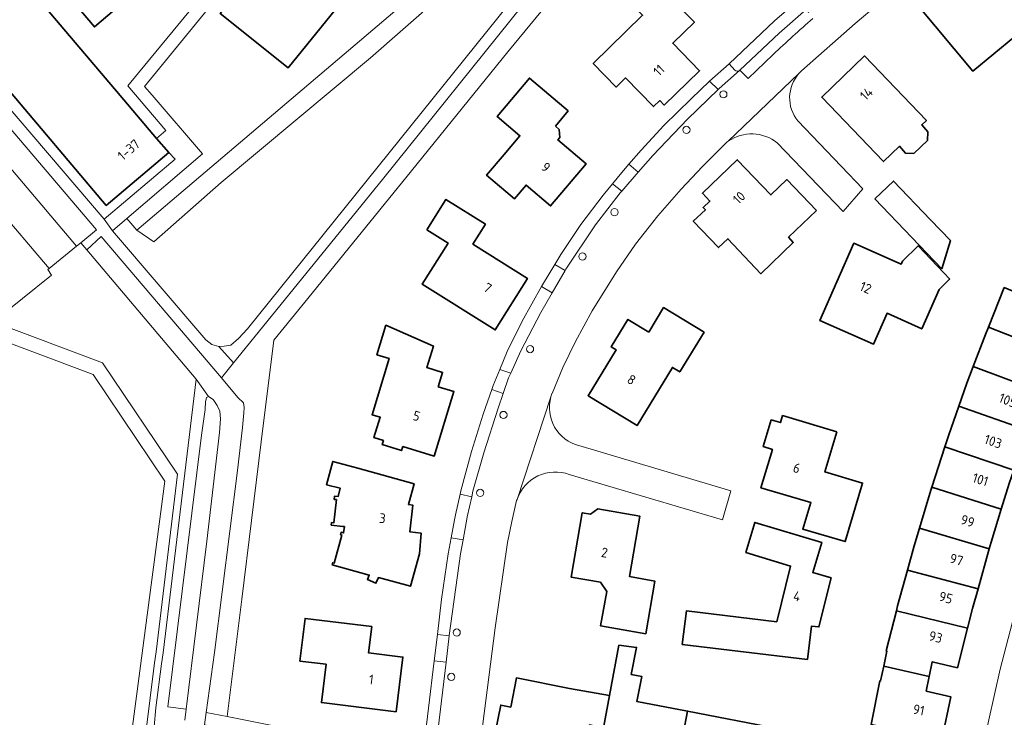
# Model space of a CAD drawing. Extents: x 150256 to 156914, y 461459 to 469481.
# Tile 485 of 656: x 154827 to 154964, y 466900 to 466998. Entities that reach past the tile are written whole.
import ezdxf
from ezdxf.enums import TextEntityAlignment as Align

# ---------------------------------------------------------------- set-up
doc = ezdxf.new("R2010")
doc.units = 0
doc.header["$LTSCALE"] = 0.75
for name, color, linetype, lineweight in [('B-RO-GR-GROENVOORZIENING-GV', 251, 'CONTINUOUS', 18), ('B-RO-GR-HAAG-GV', 251, 'CONTINUOUS', 13), ('B-RO-OG-BEBOUWING-GV', 6, 'CONTINUOUS', 35), ('B-RO-OG-BEBOUWING-T18', 1, 'CONTINUOUS', 18), ('B-RO-OG-TERREIN_CULTUURSCHEIDING-GV', 251, 'CONTINUOUS', 18), ('B-RO-VH-VERHARDING_ASFALT-GV', 251, 'CONTINUOUS', 18), ('B-RO-VH-VERHARDING_BETONSTRAATSTEEN-GV', 251, 'CONTINUOUS', 18), ('B-RO-VH-VERHARDING_SIERBESTRATING-GV', 251, 'CONTINUOUS', 18), ('B-RO-VH-VERHARDING_TEGEL-GV', 251, 'CONTINUOUS', 18)]:
    doc.layers.add(name, color=color, linetype=linetype, lineweight=lineweight)
doc.styles.add('NLCS-ISO-M200-T18', font='NLCS-ISO.ttf', dxfattribs={"height": 360})

msp = doc.modelspace()

# ---------------------------------------------------------------- linework, layer by layer
at = {"layer": 'B-RO-GR-GROENVOORZIENING-GV'}
msp.add_lwpolyline([(154842.949, 466968.425), (154845.322, 466966.817), (154854.739, 466975.1), (154875.565, 466992.503), (154894.73, 467009.354), (154913.05, 467024.665), (154913.677, 467025.275), (154914.047, 467025.874), (154914.294, 467026.343), (154914.419, 467026.996), (154914.425, 467027.663), (154914.323, 467028.326), (154914.062, 467028.99), (154913.668, 467029.593), (154894.372, 467051.618), (154891.539, 467055.475), (154888.521, 467059.189), (154885.943, 467061.968), (154885.597, 467061.532), (154885.686, 467061.456), (154884.935, 467060.503), (154884.843, 467060.573), (154884.801, 467060.522), (154912.529, 467027.507)], close=True, dxfattribs=at)
for points in [[(154924.827, 466987.896, 0.416), (154924.327, 466987.396)], [(154924.327, 466987.396, 0.416), (154924.827, 466986.896)], [(154925.327, 466987.396, 0.416), (154924.827, 466987.896)], [(154924.827, 466986.896, 0.416), (154925.327, 466987.396)], [(154919.667, 466982.933, 0.416), (154919.167, 466982.433)], [(154919.167, 466982.433, 0.416), (154919.667, 466981.933)], [(154920.167, 466982.433, 0.412), (154919.667, 466982.933)], [(154919.667, 466981.933, 0.416), (154920.167, 466982.433)], [(154909.622, 466971.451, 0.416), (154909.122, 466970.951)], [(154909.122, 466970.951, 0.416), (154909.622, 466970.451)], [(154910.122, 466970.951, 0.416), (154909.622, 466971.451)], [(154909.622, 466970.451, 0.412), (154910.122, 466970.951)], [(154905.148, 466965.262, 0.416), (154904.648, 466964.762)], [(154905.648, 466964.762, 0.412), (154905.148, 466965.262)], [(154904.648, 466964.762, 0.416), (154905.148, 466964.262)], [(154905.148, 466964.262, 0.416), (154905.648, 466964.762)], [(154897.84, 466952.337, 0.416), (154897.34, 466951.837)], [(154897.34, 466951.837, 0.416), (154897.84, 466951.337)], [(154898.34, 466951.837, 0.416), (154897.84, 466952.337)], [(154897.84, 466951.337, 0.412), (154898.34, 466951.837)], [(154894.121, 466943.141, 0.416), (154893.621, 466942.641)], [(154893.621, 466942.641, 0.416), (154894.121, 466942.141)], [(154894.621, 466942.641, 0.416), (154894.121, 466943.141)], [(154894.121, 466942.141, 0.412), (154894.621, 466942.641)], [(154890.873, 466932.262, 0.416), (154890.373, 466931.762)], [(154891.373, 466931.762, 0.416), (154890.873, 466932.262)], [(154890.373, 466931.762, 0.416), (154890.873, 466931.262)], [(154890.873, 466931.262, 0.412), (154891.373, 466931.762)], [(154887.606, 466912.772, 0.416), (154887.106, 466912.272)], [(154887.106, 466912.272, 0.416), (154887.606, 466911.772)], [(154888.106, 466912.272, 0.416), (154887.606, 466912.772)], [(154887.606, 466911.772, 0.412), (154888.106, 466912.272)], [(154886.848, 466906.581, 0.416), (154886.348, 466906.081)], [(154886.348, 466906.081, 0.416), (154886.848, 466905.581)], [(154887.348, 466906.081, 0.412), (154886.848, 466906.581)], [(154886.848, 466905.581, 0.416), (154887.348, 466906.081)]]:
    msp.add_lwpolyline(points, format="xyb", dxfattribs=at)
at = {"layer": 'B-RO-GR-HAAG-GV'}
msp.add_lwpolyline([(154842.949, 466968.425), (154845.322, 466966.817), (154854.739, 466975.1), (154875.565, 466992.503), (154894.73, 467009.354), (154913.05, 467024.665), (154913.677, 467025.275), (154914.047, 467025.874), (154914.294, 467026.343), (154914.419, 467026.996), (154914.425, 467027.663), (154914.323, 467028.326), (154914.062, 467028.99), (154913.668, 467029.593), (154894.372, 467051.618), (154891.539, 467055.475), (154888.521, 467059.189), (154885.943, 467061.968), (154885.597, 467061.532), (154885.686, 467061.456), (154884.935, 467060.503), (154884.843, 467060.573), (154884.801, 467060.522), (154912.529, 467027.507)], close=True, dxfattribs=at)
at = {"layer": 'B-RO-OG-BEBOUWING-GV'}
for points in [[(154881.566, 467034.407), (154883.152, 467036.375), (154885.392, 467034.569), (154885.573, 467032.761), (154883.821, 467030.587), (154881.696, 467032.301), (154855.653, 467000), (154854.586, 466998.676), (154864.09, 466991.097), (154871.267, 467000), (154897.416, 467032.435), (154896.896, 467037.617), (154879.285, 467051.815), (154871.677, 467042.379)], [(154812.725, 467020.077), (154803.945, 467012.653), (154814.73, 467000), (154818.175, 466996.161), (154817.306, 466995.427), (154823.419, 466988.195), (154824.288, 466988.929), (154838.692, 466971.888), (154847.403, 466979.267), (154845.719, 466981.248), (154840.621, 466987.248), (154814.648, 467017.814)], [(154835.786, 467000), (154836.018, 466999.728), (154835.174, 466999.008), (154837.045, 466996.813), (154840.785, 467000), (154845.115, 467003.683), (154843.058, 467006.191), (154846.997, 467009.534), (154847.265, 467012.283), (154845.486, 467014.414), (154842.585, 467014.709), (154838.531, 467011.323), (154836.443, 467013.636), (154828.452, 467006.891), (154830.198, 467004.693), (154831.184, 467005.38)], [(154915.046, 467003.326), (154913.032, 467005.392), (154911.952, 467004.34), (154913.966, 467002.273), (154911.827, 467000.189), (154912.013, 467000), (154913.554, 466998.431), (154906.667, 466991.678), (154909.859, 466988.411), (154911.183, 466989.686), (154915.077, 466985.68), (154915.94, 466986.514), (154916.567, 466985.885), (154921.503, 466990.693), (154917.758, 466994.53), (154920.769, 466997.468), (154918.295, 467000)], [(154960.277, 467001.705), (154957.269, 467005.295), (154951.454, 467000.441), (154951.83, 467000), (154959.65, 466990.609), (154965.48, 466995.467), (154965.287, 466995.696), (154967.78, 466997.796), (154966.497, 466999.346), (154966.713, 466999.555), (154966.344, 467000), (154963.046, 467003.983)], [(154953.345, 466982.177), (154952.516, 466983.138), (154953.165, 466983.762), (154944.512, 466992.766), (154938.543, 466987.021), (154947.191, 466978.018), (154949.404, 466980.146), (154950.236, 466979.205), (154951.398, 466979.151), (154953.317, 466980.961)], [(154901.372, 466982.969), (154903.156, 466985.069), (154897.742, 466989.662), (154893.229, 466984.323), (154896.434, 466981.612), (154894.241, 466979.018), (154891.773, 466976.098), (154895.655, 466972.804), (154897.278, 466974.718), (154900.702, 466971.813), (154905.684, 466977.688), (154901.724, 466981.033), (154902.016, 466981.388), (154901.919, 466982.482)], [(154937.827, 466971.164), (154933.69, 466975.5), (154931.455, 466973.359), (154926.75, 466978.261), (154921.889, 466973.594), (154922.934, 466972.506), (154921.993, 466971.609), (154922.304, 466971.284), (154920.625, 466969.683), (154924.156, 466966.003), (154925.462, 466967.249), (154930.056, 466962.356), (154934.57, 466966.734), (154933.929, 466967.446)], [(154945.959, 466972.802), (154951.145, 466967.39), (154955.296, 466963.058), (154956.509, 466966.986), (154953.743, 466969.876), (154948.555, 466975.296)], [(154883.442, 466968.489), (154886.391, 466966.64), (154882.797, 466960.876), (154892.987, 466954.514), (154897.48, 466961.707), (154889.86, 466966.488), (154891.606, 466969.283), (154886.098, 466972.733)], [(154956.417, 466961.61), (154952.015, 466966.234), (154949.841, 466964.103), (154949.641, 466963.702), (154943.032, 466966.598), (154938.292, 466955.817), (154945.774, 466952.514), (154947.676, 466956.831), (154952.52, 466954.649), (154954.946, 466960.166), (154956.401, 466961.577), (154956.426, 466961.601)], [(154961.831, 466954.906), (154971.333, 466951.18), (154971.494, 466951.595), (154973.517, 466956.467), (154964.035, 466960.412)], [(154914.397, 466954.216), (154911.509, 466955.968), (154909.165, 466952.129), (154909.874, 466951.715), (154905.945, 466945.325), (154912.784, 466941.157), (154917.719, 466949.274), (154918.742, 466948.66), (154922.13, 466954.194), (154916.476, 466957.624)], [(154885.013, 466946.58), (154885.621, 466948.586), (154883.431, 466949.247), (154884.351, 466952.259), (154877.723, 466955.166), (154876.469, 466951.052), (154878.167, 466950.538), (154875.783, 466942.678), (154876.922, 466942.328), (154876.055, 466939.484), (154877.379, 466939.074), (154877.207, 466938.499), (154879.909, 466937.668), (154880.095, 466938.226), (154884.478, 466936.91), (154887.213, 466945.898)], [(154961.831, 466954.906), (154961.415, 466953.866), (154959.692, 466949.393), (154969.268, 466945.842), (154971.333, 466951.18)], [(154969.268, 466945.842), (154959.692, 466949.393), (154958.809, 466947.099), (154957.691, 466943.884), (154967.241, 466940.539), (154967.412, 466941.045)], [(154967.241, 466940.539), (154957.691, 466943.884), (154956.24, 466939.713), (154955.748, 466938.212), (154965.351, 466934.951)], [(154940.673, 466940.27), (154933.081, 466942.55), (154932.791, 466941.582), (154931.511, 466941.962), (154930.397, 466938.229), (154931.67, 466937.84), (154930.059, 466932.483), (154937.029, 466930.401), (154935.905, 466926.703), (154941.804, 466924.96), (154944.257, 466933.133), (154939.002, 466934.691)], [(154953.895, 466932.558), (154963.611, 466929.492), (154964.72, 466933.087), (154965.351, 466934.951), (154955.748, 466938.212)], [(154871.377, 466925.929), (154871.589, 466925.871), (154870.517, 466921.959), (154870.305, 466922.018), (154870.223, 466921.718), (154875.405, 466920.299), (154875.13, 466919.695), (154876.317, 466919.156), (154876.678, 466919.951), (154881.133, 466918.731), (154882.386, 466923.273), (154882.643, 466926.143), (154881.043, 466926.339), (154881.478, 466930.044), (154880.852, 466930.123), (154881.647, 466933.029), (154873.812, 466935.195), (154870.293, 466936.168), (154869.441, 466932.911), (154871.347, 466932.412), (154871.046, 466931.26), (154870.559, 466931.315), (154870.507, 466930.861), (154870.815, 466930.826), (154870.442, 466927.585), (154870.133, 466927.621), (154870.094, 466927.281), (154871.696, 466927.092), (154871.925, 466927.065), (154871.82, 466926.18), (154871.472, 466926.275)], [(154963.611, 466929.492), (154953.895, 466932.558), (154953.762, 466932.152), (154952.174, 466926.834), (154961.928, 466923.947), (154962.184, 466924.865)], [(154914.011, 466912.11), (154915.274, 466919.438), (154911.727, 466920.078), (154913.179, 466928.502), (154907.303, 466929.525), (154906.254, 466928.805), (154905.119, 466928.997), (154903.595, 466919.989), (154907.649, 466919.302), (154908.54, 466918.024), (154907.689, 466913.2)], [(154936.583, 466908.508), (154937.144, 466913.185), (154938.167, 466913.062), (154939.851, 466919.89), (154937.29, 466920.652), (154938.549, 466924.861), (154929.23, 466927.647), (154927.958, 466923.449), (154934.209, 466921.548), (154932.268, 466913.781), (154919.665, 466915.288), (154919.088, 466910.62)], [(154952.174, 466926.834), (154951.439, 466924.373), (154950.514, 466920.988), (154960.375, 466918.384), (154961.928, 466923.947)], [(154948.975, 466915.315), (154958.903, 466912.893), (154959.612, 466915.649), (154960.375, 466918.384), (154950.514, 466920.988), (154949.146, 466915.982)], [(154958.903, 466912.893), (154948.975, 466915.315), (154947.537, 466909.716), (154947.634, 466909.693), (154947.194, 466907.574), (154953.566, 466906.158), (154953.986, 466908.19), (154957.479, 466907.363)], [(154875.733, 466913.102), (154866.447, 466914.246), (154865.716, 466908.297), (154869.374, 466907.838), (154868.726, 466902.496), (154879.151, 466901.217), (154880.093, 466908.847), (154875.277, 466909.444)], [(154918.611, 466894.985), (154919.825, 466901.3), (154912.74, 466902.663), (154913.423, 466906.148), (154911.961, 466906.435), (154912.7, 466910.207), (154910.243, 466910.497), (154908.929, 466903.478), (154908.083, 466898.96), (154910.152, 466898.519), (154908.986, 466892.459), (154912.461, 466891.778), (154912.33, 466891.119), (154916.254, 466890.341), (154916.979, 466894), (154918.37, 466893.73)], [(154955.319, 466897.334), (154956.562, 466903.316), (154953.138, 466904.091), (154953.566, 466906.158), (154947.194, 466907.574), (154946.77, 466905.533), (154946.672, 466905.555), (154945.453, 466899.428)], [(154908.929, 466903.478), (154903.355, 466904.484), (154895.93, 466905.937), (154895.134, 466901.869), (154893.744, 466902.141), (154893.037, 466898.525), (154896.544, 466897.83), (154895.854, 466894.376), (154900.117, 466893.544), (154900.831, 466897.191), (154901.858, 466896.99), (154902.095, 466898.201), (154905.746, 466897.487), (154906.116, 466899.379), (154908.083, 466898.96)], [(154919.825, 466901.3), (154918.611, 466894.985), (154922.099, 466894.305), (154921.131, 466889.389), (154925.375, 466888.611), (154926.074, 466892.244), (154927.248, 466892.018), (154927.472, 466893.185), (154934.026, 466891.924), (154934.589, 466894.85), (154933.819, 466894.998), (154934.203, 466896.993), (154932.035, 466897.411), (154932.321, 466898.896)]]:
    msp.add_lwpolyline(points, close=True, dxfattribs=at)
at = {"layer": 'B-RO-OG-TERREIN_CULTUURSCHEIDING-GV'}
for points in [[(154894.73, 467009.354), (154875.565, 466992.503), (154854.739, 466975.1), (154845.322, 466966.817), (154842.949, 466968.425), (154841.552, 466970.047), (154839.555, 466968.339), (154852.585, 466953.108), (154853.419, 466952.463), (154854.406, 466952.197), (154855.138, 466952.225), (154856.089, 466952.368), (154857.132, 466953.299), (154858.39, 466954.656), (154894.885, 467000)], [(154896.94, 467000), (154877.244, 466975.487), (154856.469, 466949.923), (154854.782, 466947.848), (154857.058, 466945.103), (154857.829, 466944.34), (154857.931, 466943.666), (154857.912, 466942.947), (154857.713, 466940.891), (154857.003, 466934.894), (154853.787, 466909.476), (154852.644, 466901.118), (154855.544, 466900.543), (154857.588, 466916.935), (154860.324, 466938.881), (154862.092, 466953.064), (154867.445, 466959.664), (154881.286, 466976.729), (154894.75, 466993.329), (154900.241, 467000)], [(154845.352, 466899.154), (154845.589, 466901.784), (154846.412, 466907.922), (154846.631, 466909.427), (154851.216, 466947.639), (154851.218, 466947.655), (154835.959, 466965.694), (154835.124, 466966.682), (154834.533, 466966.201), (154830.727, 466963.108), (154830.539, 466962.955), (154831.063, 466962.157), (154822.902, 466955.637), (154838.167, 466949.924), (154848.617, 466934.373), (154845.64, 466909.559), (154845.422, 466908.066), (154843.661, 466893.741)]]:
    msp.add_lwpolyline(points, dxfattribs=at)
for points in [[(154834.485, 466836.49), (154836.478, 466836.476), (154836.927, 466838.566), (154837.376, 466842.104), (154841.126, 466873.667), (154843.661, 466893.741), (154845.422, 466908.066), (154845.64, 466909.559), (154848.617, 466934.373), (154838.167, 466949.924), (154822.902, 466955.637), (154821.082, 466954.183), (154836.865, 466948.276), (154846.848, 466933.42), (154842.123, 466897.391)], [(154847.285, 466901.895), (154849.833, 466901.581), (154852.702, 466925.037), (154854.495, 466940.186), (154854.653, 466942.099), (154854.538, 466943.181), (154854.188, 466943.981), (154853.611, 466944.811), (154852.974, 466945.212), (154852.695, 466945.075), (154852.523, 466944.457), (154852.483, 466943.403), (154851.993, 466939.845)]]:
    msp.add_lwpolyline(points, close=True, dxfattribs=at)
at = {"layer": 'B-RO-VH-VERHARDING_ASFALT-GV'}
msp.add_lwpolyline([(154852.409, 466899.401), (154852.644, 466901.118), (154853.787, 466909.476), (154857.003, 466934.894), (154857.713, 466940.891), (154857.912, 466942.947), (154857.931, 466943.666), (154857.829, 466944.34), (154857.058, 466945.103), (154854.782, 466947.848), (154837.976, 466967.541), (154835.959, 466965.694), (154851.218, 466947.655), (154851.216, 466947.639), (154852.974, 466945.212), (154853.611, 466944.811), (154854.188, 466943.981), (154854.538, 466943.181), (154854.653, 466942.099), (154854.495, 466940.186), (154852.702, 466925.037), (154849.833, 466901.581), (154849.644, 466900.034)], dxfattribs=at)
at = {"layer": 'B-RO-VH-VERHARDING_BETONSTRAATSTEEN-GV'}
for points in [[(154935.741, 466990.671), (154943.214, 466997.297), (154946.428, 467000), (154948.004, 467001.325), (154958.966, 467010.23), (154955.342, 467012.86), (154953.979, 467013.844), (154953.247, 467013.271), (154950.009, 467010.681), (154951.016, 467009.444)], [(154894.885, 467000), (154858.39, 466954.656), (154857.132, 466953.299), (154856.089, 466952.368), (154855.138, 466952.225), (154854.406, 466952.197), (154856.469, 466949.923), (154877.244, 466975.487), (154896.94, 467000)], [(154936.43, 466999.959), (154935.622, 467000.853), (154931.976, 466997.634), (154925.626, 466991.668), (154926.426, 466990.785)], [(154927.088, 466990.729), (154927.132, 466990.77), (154932.631, 466995.948), (154936.365, 466999.251), (154936.38, 466999.264)], [(154936.763, 466998.801), (154936.365, 466999.251), (154932.631, 466995.948), (154927.132, 466990.77)], [(154931.768, 466992.963), (154928.264, 466989.599), (154927.132, 466990.77), (154927.088, 466990.729), (154924.224, 466988.197), (154924.074, 466988.051), (154919.822, 466983.913), (154914.977, 466978.851), (154912.927, 466976.511), (154910.63, 466973.888), (154910.407, 466973.634), (154906.973, 466969.165), (154902.827, 466962.985), (154902.727, 466962.813), (154900.919, 466959.705), (154899.32, 466956.956), (154896.569, 466951.6), (154895.155, 466948.479), (154894.851, 466947.809), (154894.087, 466945.625), (154893.375, 466943.591), (154891.386, 466937.375), (154889.873, 466932.02), (154889.698, 466931.234), (154889.07, 466928.415), (154889.059, 466928.354), (154888.491, 466925.202), (154888.139, 466923.246), (154886.562, 466911.882), (154886.553, 466911.807), (154886.113, 466908.127), (154883.904, 466889.64)], [(154927.132, 466990.77), (154928.264, 466989.599), (154931.768, 466992.963)], [(154926.426, 466990.785), (154925.626, 466991.668), (154922.903, 466989.255)], [(154922.903, 466989.255), (154924.074, 466988.051), (154924.224, 466988.197), (154927.088, 466990.729)], [(154935.374, 466990.3), (154925.507, 466980.85)], [(154925.507, 466980.85), (154935.374, 466990.3)], [(154932.338, 466980.623), (154941.533, 466971.062), (154944.283, 466974.219), (154935.214, 466983.699)], [(154883.904, 466889.64), (154885.514, 466889.443), (154890.163, 466888.954), (154890.528, 466894.071), (154892.956, 466912.916), (154894.707, 466924.832), (154895.28, 466927.752), (154895.963, 466930.686), (154896.017, 466930.851), (154900.751, 466945.172), (154900.9, 466945.623), (154900.911, 466945.649), (154902.42, 466949.267), (154904.174, 466952.887), (154906.511, 466957.181), (154909.881, 466962.605), (154912.575, 466966.489), (154915.679, 466970.434), (154918.935, 466974.145), (154921.906, 466977.33), (154925.216, 466980.639)], [(154849.644, 466900.034), (154849.833, 466901.581), (154847.285, 466901.895), (154851.993, 466939.845), (154852.483, 466943.403), (154852.523, 466944.457), (154852.695, 466945.075), (154852.974, 466945.212), (154851.216, 466947.639), (154846.631, 466909.427), (154846.412, 466907.922), (154845.589, 466901.784), (154845.352, 466899.154)], [(154900.751, 466945.172), (154896.017, 466930.851)], [(154903.313, 466934.354), (154924.688, 466928.012), (154925.876, 466932.041), (154904.659, 466938.365)]]:
    msp.add_lwpolyline(points, dxfattribs=at)
for points in [[(154931.768, 466992.963, -0.008166), (154937.3, 466997.973)], [(154937.3, 466997.973, 0.008166), (154931.768, 466992.963)], [(154927.088, 466990.729, -0.4050039), (154926.426, 466990.785)], [(154926.426, 466990.785, 0.4050039), (154927.088, 466990.729)], [(154935.214, 466983.699, -0.3708517), (154935.374, 466990.3)], [(154935.374, 466990.3, -0.0243895), (154935.741, 466990.671)], [(154924.327, 466987.396, -0.416), (154924.827, 466987.896)], [(154924.827, 466986.896, -0.416), (154924.327, 466987.396)], [(154924.827, 466987.896, -0.416), (154925.327, 466987.396)], [(154925.327, 466987.396, -0.416), (154924.827, 466986.896)], [(154919.167, 466982.433, -0.416), (154919.667, 466982.933)], [(154919.667, 466981.933, -0.416), (154919.167, 466982.433)], [(154919.667, 466982.933, -0.412), (154920.167, 466982.433)], [(154920.167, 466982.433, -0.416), (154919.667, 466981.933)], [(154925.507, 466980.85, -0.3312829), (154932.338, 466980.623)], [(154925.216, 466980.639, -0.0161608), (154925.507, 466980.85)], [(154909.122, 466970.951, -0.416), (154909.622, 466971.451)], [(154909.622, 466970.451, -0.416), (154909.122, 466970.951)], [(154909.622, 466971.451, -0.416), (154910.122, 466970.951)], [(154910.122, 466970.951, -0.412), (154909.622, 466970.451)], [(154904.648, 466964.762, -0.416), (154905.148, 466965.262)], [(154905.148, 466965.262, -0.412), (154905.648, 466964.762)], [(154905.148, 466964.262, -0.416), (154904.648, 466964.762)], [(154905.648, 466964.762, -0.416), (154905.148, 466964.262)], [(154897.34, 466951.837, -0.416), (154897.84, 466952.337)], [(154897.84, 466951.337, -0.416), (154897.34, 466951.837)], [(154897.84, 466952.337, -0.416), (154898.34, 466951.837)], [(154898.34, 466951.837, -0.412), (154897.84, 466951.337)], [(154904.659, 466938.365, -0.421011), (154900.751, 466945.172)], [(154893.621, 466942.641, -0.416), (154894.121, 466943.141)], [(154894.121, 466942.141, -0.416), (154893.621, 466942.641)], [(154894.121, 466943.141, -0.416), (154894.621, 466942.641)], [(154894.621, 466942.641, -0.412), (154894.121, 466942.141)], [(154896.017, 466930.851, -0.4171301), (154903.313, 466934.354)], [(154890.373, 466931.762, -0.416), (154890.873, 466932.262)], [(154890.873, 466932.262, -0.416), (154891.373, 466931.762)], [(154890.873, 466931.262, -0.416), (154890.373, 466931.762)], [(154891.373, 466931.762, -0.412), (154890.873, 466931.262)], [(154887.106, 466912.272, -0.416), (154887.606, 466912.772)], [(154887.606, 466911.772, -0.416), (154887.106, 466912.272)], [(154887.606, 466912.772, -0.416), (154888.106, 466912.272)], [(154888.106, 466912.272, -0.412), (154887.606, 466911.772)], [(154886.348, 466906.081, -0.416), (154886.848, 466906.581)], [(154886.848, 466905.581, -0.416), (154886.348, 466906.081)], [(154886.848, 466906.581, -0.412), (154887.348, 466906.081)], [(154887.348, 466906.081, -0.416), (154886.848, 466905.581)]]:
    msp.add_lwpolyline(points, format="xyb", dxfattribs=at)
for points in [[(154924.074, 466988.051), (154922.903, 466989.255), (154920.308, 466986.771), (154916.525, 466983.048), (154913.36, 466979.613), (154911.642, 466977.635), (154912.927, 466976.511), (154914.977, 466978.851), (154919.822, 466983.913)], [(154909.328, 466974.888), (154910.63, 466973.888), (154912.927, 466976.511), (154911.642, 466977.635), (154910.635, 466976.475)], [(154901.292, 466963.648), (154902.727, 466962.813), (154902.827, 466962.985), (154906.973, 466969.165), (154910.407, 466973.634), (154910.63, 466973.888), (154909.328, 466974.888), (154908.029, 466973.312), (154904.908, 466969.21), (154902.132, 466965.023)], [(154899.427, 466960.575), (154900.919, 466959.705), (154902.727, 466962.813), (154901.292, 466963.648), (154899.555, 466960.805)], [(154900.919, 466959.705), (154899.427, 466960.575), (154896.716, 466955.712), (154894.667, 466951.503), (154893.637, 466949.009), (154895.155, 466948.479), (154896.569, 466951.6), (154899.32, 466956.956)], [(154892.502, 466946.175), (154894.087, 466945.625), (154894.851, 466947.809), (154895.155, 466948.479), (154893.637, 466949.009), (154892.698, 466946.733)], [(154888.069, 466931.599), (154889.698, 466931.234), (154889.873, 466932.02), (154891.386, 466937.375), (154893.375, 466943.591), (154894.087, 466945.625), (154892.502, 466946.175), (154891.303, 466942.756), (154889.689, 466937.54), (154888.168, 466932.046)], [(154888.069, 466931.599), (154887.433, 466928.718), (154887.28, 466928.028), (154886.826, 466925.495), (154888.491, 466925.202), (154889.059, 466928.354), (154889.07, 466928.415), (154889.698, 466931.234)], [(154884.906, 466912.005), (154886.553, 466911.807), (154886.562, 466911.882), (154888.139, 466923.246), (154888.491, 466925.202), (154886.826, 466925.495), (154886.425, 466923.259), (154885.498, 466916.942)], [(154884.464, 466908.324), (154886.113, 466908.127), (154886.553, 466911.807), (154884.906, 466912.005)], [(154886.113, 466908.127), (154884.464, 466908.324), (154882.881, 466895.127), (154882.7, 466893.625), (154882.247, 466889.846), (154883.904, 466889.64)], [(154855.544, 466900.543), (154852.644, 466901.118), (154852.409, 466899.401), (154882.7, 466893.625), (154882.881, 466895.127)]]:
    msp.add_lwpolyline(points, close=True, dxfattribs=at)
at = {"layer": 'B-RO-VH-VERHARDING_SIERBESTRATING-GV'}
for points in [[(154800.701, 467014.092), (154799.418, 467013.004), (154810.487, 467000), (154837.306, 466968.494), (154835.124, 466966.682), (154835.959, 466965.694), (154837.976, 466967.541), (154854.782, 466947.848), (154856.469, 466949.923), (154854.406, 466952.197), (154853.419, 466952.463), (154852.585, 466953.108), (154839.555, 466968.339), (154838.413, 466969.976), (154812.693, 467000), (154801.788, 467012.812), (154801.794, 467012.816)], [(154818.682, 466984.91), (154834.533, 466966.201), (154835.124, 466966.682), (154837.306, 466968.494), (154810.487, 467000), (154799.418, 467013.004), (154796.829, 467010.723), (154800.928, 467005.773), (154801.074, 467005.409), (154805.585, 467000.257), (154805.785, 467000), (154806.097, 466999.595), (154806.255, 466999.271), (154806.253, 466999.264), (154813.565, 466990.891), (154813.576, 466990.89), (154818.69, 466985.071)], [(154830.727, 466963.108), (154834.533, 466966.201), (154818.682, 466984.91), (154818.614, 466983.563), (154815.489, 466980.938)]]:
    msp.add_lwpolyline(points, close=True, dxfattribs=at)
msp.add_lwpolyline([(154851.104, 467000), (154843.172, 466990.39), (154841.695, 466988.571), (154847.003, 466982.339), (154845.719, 466981.248), (154847.403, 466979.267), (154848.313, 466978.331), (154838.413, 466969.976), (154839.555, 466968.339), (154841.552, 466970.047), (154852.136, 466979.102), (154845.083, 466987.27), (154844.044, 466988.473), (154853.223, 466999.734)], dxfattribs=at)
at = {"layer": 'B-RO-VH-VERHARDING_TEGEL-GV'}
msp.add_lwpolyline([(154966.554, 466919.138), (154963.443, 466907.14), (154961.064, 466896.537), (154959.248, 466886.807), (154963.588, 466886.199), (154965.419, 466895.466)], dxfattribs=at)

# ---------------------------------------------------------------- texts
at = {"layer": 'B-RO-OG-BEBOUWING-T18', "style": 'NLCS-ISO-M200-T18'}
for s, rotation, p in [('11', 44.3, (154915.829, 466990.75)), ('14', 43.9, (154944.785, 466987.477)), ('1-37', 40.4, (154841.829, 466979.648)), ('9', 319.7, (154900.043, 466977.22)), ('10', 43.9, (154927.008, 466972.964)), ('7', 328, (154891.925, 466960.363)), ('12', 336.3, (154944.681, 466960.41)), ('8', 328.7, (154911.999, 466947.566)), ('105', 338.8, (154964.525, 466944.67)), ('5', 343.1, (154881.997, 466942.498)), ('103', 341.3, (154962.478, 466938.941)), ('6', 343.3, (154935.06, 466935.225)), ('101', 342.9, (154960.701, 466933.627)), ('3', 353.3, (154877.237, 466928.226)), ('99', 342.9, (154958.916, 466927.84)), ('2', 350.4, (154908.235, 466923.437)), ('97', 344.4, (154957.358, 466922.452)), ('4', 346.2, (154935.103, 466917.343)), ('95', 344.4, (154955.876, 466917.144)), ('93', 345.6, (154954.453, 466911.653)), ('1', 352.9, (154875.677, 466905.722)), ('91', 348.3, (154952.092, 466901.466))]:
    msp.add_text(s, height=1.35, rotation=rotation, dxfattribs=at).set_placement(p, align=Align.MIDDLE)

doc.saveas('drawing.dxf')
